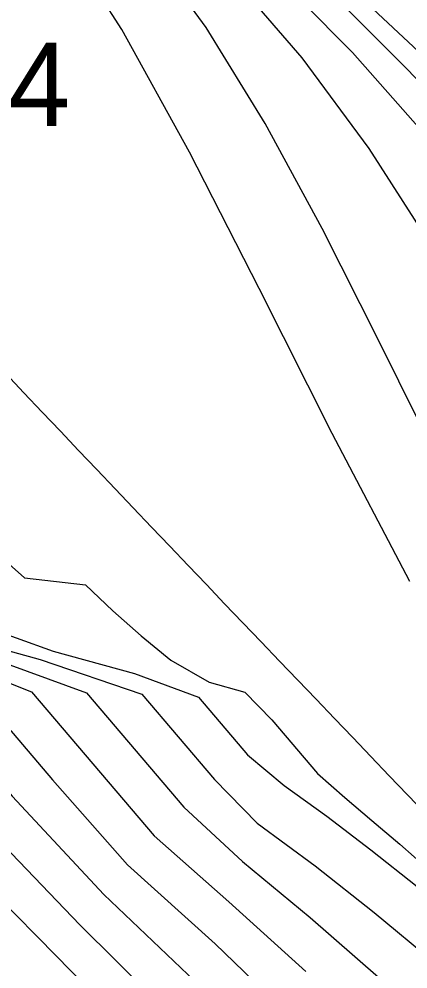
# Model space of a CAD drawing. Extents: x 2356077 to 2359823, y 225951 to 227822.
# Drawn here: x 2357741.3 to 2357753, y 226389.06 to 226417.61 of the extents above; entities that cross this region are included whole.
import ezdxf

# ---------------------------------------------------------------- set-up
doc = ezdxf.new("R2010")
doc.units = 0
for name, color, linetype in [('DTM Contours Major', 7, 'Continuous'), ('DTM Contours Minor', 7, 'Continuous'), ('Exist DTM Breakline', 7, 'Continuous'), ('Exist DTM Breakline Underwater', 7, 'Continuous'), ('Exist DTM Drainline', 7, 'Continuous'), ('Exist DTM Drainline Cogo Elevation', 7, 'Continuous')]:
    doc.layers.add(name, color=color, linetype=linetype)

msp = doc.modelspace()

# ---------------------------------------------------------------- linework, layer by layer
at = {"layer": 'DTM Contours Major'}
for points in [[(2357753.536, 226411.066), (2357751.832, 226413.723), (2357749.813, 226416.442), (2357747.624, 226418.986), (2357745.309, 226421.314), (2357742.912, 226423.389), (2357740.483, 226425.414), (2357737.995, 226427.85), (2357736.305, 226428.094), (2357734.699, 226428.221), (2357733.168, 226428.644), (2357731.649, 226429.147), (2357729.924, 226429.431), (2357728.329, 226429.715), (2357727.328, 226430.743), (2357726.675, 226431.185), (2357725.998, 226431.588), (2357725.337, 226432.022)], [(2357723.031, 226419.988), (2357725.611, 226417.125), (2357726.651, 226415.583), (2357725.359, 226409.739), (2357725.414, 226408.092), (2357725.713, 226406.556), (2357726.241, 226405.165), (2357726.427, 226404.831), (2357726.635, 226404.508), (2357726.866, 226404.197), (2357727.119, 226403.897), (2357727.396, 226403.607), (2357727.698, 226403.327), (2357729.533, 226402.069), (2357732.006, 226401.109), (2357741.933, 226398.365), (2357744.995, 226397.322), (2357747.177, 226394.759), (2357748.461, 226393.448), (2357750.208, 226392.159), (2357751.977, 226390.763), (2357753.799, 226389.259)], [(2357718.625, 226411.406), (2357718.815, 226410.373), (2357718.569, 226409.261), (2357718.911, 226407.956), (2357723.845, 226401.907), (2357728.099, 226400.731), (2357729.996, 226399.932), (2357732.447, 226399.183), (2357734.707, 226398.559), (2357736.814, 226397.37), (2357739.918, 226393.723), (2357743.132, 226390.388), (2357746.416, 226387.134)]]:
    msp.add_lwpolyline(points, dxfattribs=at)
at = {"layer": 'DTM Contours Minor'}
for points in [[(2357754.204, 226413.348), (2357751.332, 226416.607), (2357748.249, 226419.711), (2357745.062, 226422.556), (2357741.848, 226425.132), (2357738.386, 226428.52), (2357736.859, 226428.916), (2357735.472, 226429.026), (2357734.171, 226429.346), (2357732.776, 226429.922), (2357731.207, 226430.195), (2357729.888, 226430.572), (2357729.267, 226431.211), (2357728.59, 226431.851), (2357727.821, 226432.311)], [(2357755.038, 226414.036), (2357751.133, 226417.952), (2357747.114, 226421.636), (2357743.171, 226424.898), (2357738.774, 226429.193), (2357737.372, 226429.741), (2357736.212, 226429.833), (2357735.172, 226430.041), (2357733.905, 226430.68), (2357732.521, 226430.956), (2357731.425, 226431.453), (2357730.65, 226432.249)], [(2357754.089, 226415.91), (2357749.178, 226420.513), (2357744.378, 226424.763), (2357739.173, 226429.857), (2357737.868, 226430.567), (2357736.188, 226430.7), (2357735.06, 226431.386), (2357733.869, 226431.715), (2357732.938, 226432.357)], [(2357753.897, 226404.363), (2357752.13, 226407.924), (2357750.419, 226411.314), (2357748.704, 226414.476), (2357746.924, 226417.353), (2357745.464, 226419.359), (2357743.933, 226421.157), (2357742.335, 226422.746), (2357740.71, 226424.14), (2357739.196, 226425.621), (2357737.586, 226427.127), (2357735.652, 226427.28), (2357733.832, 226427.487), (2357732.153, 226427.953), (2357730.508, 226428.376), (2357728.661, 226428.665), (2357726.743, 226428.885), (2357726.011, 226429.637), (2357725.548, 226430.08), (2357724.955, 226430.394), (2357724.374, 226430.735), (2357723.803, 226431.102), (2357722.538, 226432.038)], [(2357717.862, 226425.281), (2357718.93, 226423.883), (2357719.925, 226422.475), (2357720.838, 226421.042), (2357721.758, 226419.649), (2357724.098, 226417.051), (2357725.007, 226415.63), (2357723.795, 226410.147), (2357723.921, 226408.596), (2357724.162, 226407.138), (2357724.369, 226405.561), (2357724.324, 226404.891), (2357724.401, 226404.414), (2357724.013, 226403.769), (2357724.411, 226403.28), (2357724.864, 226403.068), (2357728.349, 226402.105), (2357730.767, 226401.091), (2357740.379, 226398.434), (2357743.331, 226397.365), (2357746.26, 226393.923), (2357748.024, 226392.291), (2357750.057, 226390.608), (2357752.108, 226388.812)], [(2357717.95, 226423.165), (2357718.85, 226421.879), (2357719.674, 226420.576), (2357720.487, 226419.308), (2357722.586, 226416.978), (2357723.363, 226415.68), (2357722.611, 226412.275), (2357722.482, 226410.743), (2357722.622, 226409.327), (2357722.839, 226407.982), (2357722.918, 226406.481), (2357722.99, 226405.645), (2357722.83, 226404.702), (2357724.029, 226403.231), (2357724.587, 226402.784), (2357727.539, 226401.968), (2357730.087, 226401.07), (2357732.874, 226400.148), (2357738.963, 226398.465), (2357741.679, 226397.393), (2357745.361, 226393.067), (2357747.608, 226391.083), (2357749.921, 226388.987)], [(2357753.049, 226400.704), (2357750.719, 226405.159), (2357748.524, 226409.512), (2357746.427, 226413.61), (2357744.391, 226417.301), (2357742.379, 226420.433)], [(2357718.484, 226420.116), (2357719.203, 226418.98), (2357721.07, 226416.908), (2357721.72, 226415.732), (2357721.04, 226412.655), (2357721.133, 226411.318), (2357721.303, 226410.029), (2357721.533, 226408.787), (2357721.454, 226407.344), (2357721.256, 226406.115), (2357723.638, 226403.194), (2357724.313, 226402.499), (2357726.967, 226401.765), (2357729.407, 226401.071), (2357731.849, 226400.07), (2357737.548, 226398.495), (2357740.042, 226397.404), (2357742.305, 226394.744), (2357744.56, 226392.189), (2357747.197, 226389.813), (2357749.804, 226387.297)], [(2357717.915, 226418.657), (2357719.553, 226416.838), (2357720.077, 226415.782), (2357719.771, 226414.4), (2357719.578, 226413.058), (2357719.765, 226411.884), (2357719.967, 226410.723), (2357720.222, 226409.585), (2357720.005, 226408.273), (2357720.082, 226407.037), (2357723.24, 226403.164), (2357724.068, 226402.206), (2357728.769, 226400.907), (2357730.847, 226400.002), (2357733.6, 226399.225), (2357736.129, 226398.526), (2357738.419, 226397.397), (2357741.094, 226394.254), (2357743.845, 226391.303), (2357746.798, 226388.495)], [(2357729.785, 226411.199), (2357741.466, 226400.819), (2357743.302, 226400.607), (2357744.117, 226399.824), (2357744.971, 226399.077), (2357745.866, 226398.347), (2357747.015, 226397.682), (2357748.094, 226397.384), (2357748.905, 226396.553), (2357750.278, 226394.94), (2357751.096, 226394.211), (2357751.909, 226393.528), (2357752.749, 226392.809), (2357753.617, 226392.053)], [(2357717.744, 226408.871), (2357723.645, 226401.632), (2357725.545, 226401.077), (2357727.419, 226400.559), (2357729.142, 226399.841), (2357731.293, 226399.141), (2357733.279, 226398.593), (2357735.233, 226397.315), (2357738.79, 226393.136), (2357742.425, 226389.444), (2357746.052, 226385.732)], [(2357740.09, 226399.412), (2357742.326, 226398.617), (2357744.775, 226397.941), (2357746.7, 226397.231), (2357748.175, 226395.499), (2357749.275, 226394.575), (2357750.555, 226393.649), (2357751.881, 226392.64), (2357753.269, 226391.541)]]:
    msp.add_lwpolyline(points, dxfattribs=at)
at = {"layer": 'Exist DTM Breakline'}
for points in [[(2357739.379, 226441.004), (2357819.613, 226359.102), (2357890.87, 226277.588), (2357993.999, 226180.096), (2358102.764, 226183.23), (2358191.473, 226205.9), (2358275.273, 226131.78), (2358421.38, 226152.319), (2358505.025, 226137.402), (2358547.118, 226053.573)], [(2357719.555, 226395.117), (2357791.559, 226318.918), (2357850.785, 226251.619), (2357976.144, 226133.407), (2357988.46, 226117.463)]]:
    msp.add_spline(points, degree=3, dxfattribs=at)
at = {"layer": 'Exist DTM Breakline Underwater'}
for points in [[(2357739.428, 226434.309), (2357811.723, 226357.465), (2357885.724, 226276.345), (2357991.789, 226172.502), (2358103.028, 226173.66), (2358191.056, 226197.408), (2358272.648, 226122.63), (2358421.22, 226141.688), (2358498.765, 226117.394), (2358527.12, 226046.782)], [(2357722.365, 226399.093), (2357796.501, 226325.142), (2357855.427, 226255.408), (2357974.836, 226142.381), (2357994.862, 226118.943)]]:
    msp.add_spline(points, degree=3, dxfattribs=at)
at = {"layer": 'Exist DTM Drainline'}
msp.add_spline([(2357699.586, 226858.192), (2357670.366, 226820.782), (2357623.327, 226796.892), (2357587.218, 226772.268), (2357568.803, 226744.252), (2357555.19, 226717.62), (2357555.017, 226695.126), (2357553.473, 226672.759), (2357563.697, 226642.736), (2357576.526, 226627.993), (2357663.798, 226499.169), (2357732.721, 226415.647), (2357803.211, 226342.215), (2357874.586, 226264.309)], degree=3, dxfattribs=at)

# ---------------------------------------------------------------- texts
at = {"layer": 'Exist DTM Drainline Cogo Elevation'}
msp.add_text('-4.64', height=2.5, dxfattribs=at).set_placement((2357735.221, 226414.397))

doc.saveas('drawing.dxf')
